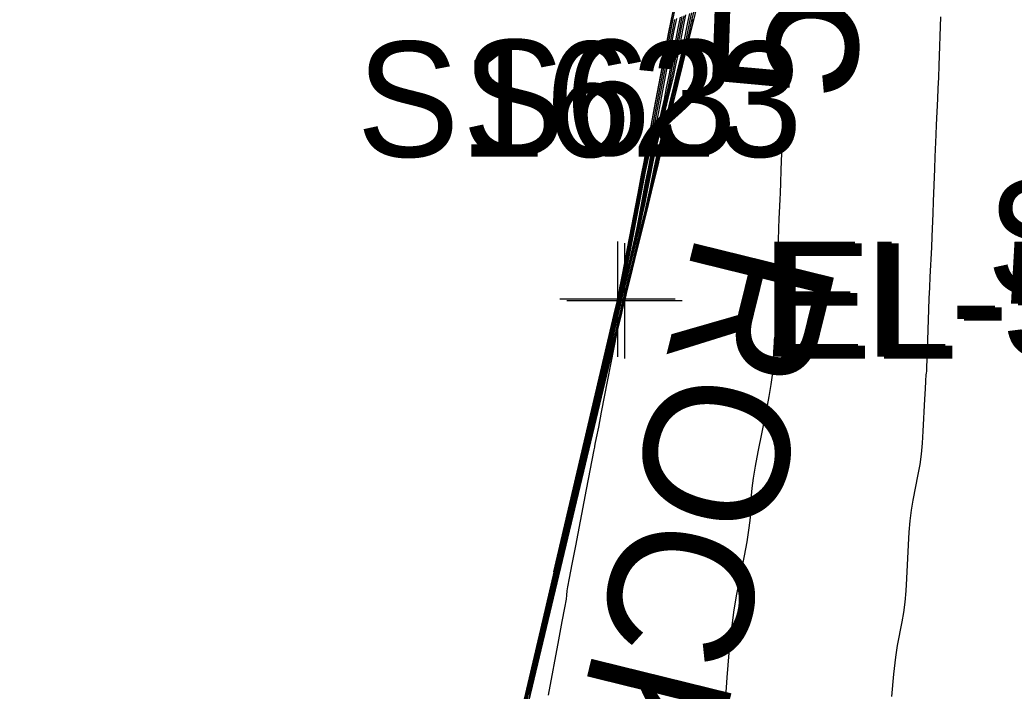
# Model space of a CAD drawing. Extents: x 1724534 to 1727318, y 657156 to 660047.
# Drawn here: x 1725433.66 to 1725468.13, y 659120.87 to 659144.17 of the extents above; entities that cross this region are included whole.
import ezdxf

# ---------------------------------------------------------------- set-up
doc = ezdxf.new("R2010")
doc.units = 0
for name, color, linetype in [('SURVEY - CONTOURS - Index with Text', 7, 'Continuous'), ('SURVEY - CONTOURS - Intermediate with optional Text', 7, 'Continuous'), ('SURVEY - DTM - Breaklines', 7, 'Continuous'), ('SURVEY - DTM - Breaklines - Points - Elevations', 7, 'Continuous'), ('SURVEY - DTM - Breaklines - Points - Locators', 7, 'Continuous'), ('SURVEY - DTM - Breaklines - Points - Numbers', 7, 'Continuous'), ('SURVEY - NON-TRANSPORTATION - Features', 7, 'Continuous'), ('SURVEY - NON-TRANSPORTATION - Features - Points - Elevations', 7, 'Continuous'), ('SURVEY - NON-TRANSPORTATION - Features - Points - Locators', 7, 'Continuous'), ('SURVEY - NON-TRANSPORTATION - Features - Points - Numbers', 7, 'Continuous'), ('SURVEY - NON-TRANSPORTATION - Features Text', 7, 'Continuous')]:
    doc.layers.add(name, color=color, linetype=linetype)

msp = doc.modelspace()

# ---------------------------------------------------------------- linework, layer by layer
at = {"layer": 'SURVEY - CONTOURS - Index with Text'}
for points in [[(1725460.113, 659140.867), (1725460.068, 659139.542), (1725460.049, 659138.964), (1725460.032, 659138.504), (1725460.019, 659138.161), (1725460.009, 659137.934), (1725459.987, 659137.486), (1725459.977, 659137.265), (1725459.964, 659136.936), (1725459.948, 659136.501), (1725459.929, 659135.959), (1725459.874, 659134.372), (1725459.856, 659133.851), (1725459.844, 659133.478), (1725459.836, 659133.253), (1725459.833, 659133.176), (1725459.833, 659133.17), (1725459.832, 659133.165), (1725459.831, 659133.158), (1725459.829, 659133.146), (1725459.826, 659133.132), (1725459.817, 659133.088), (1725459.813, 659133.048), (1725459.807, 659132.96), (1725459.799, 659132.824), (1725459.79, 659132.64), (1725459.761, 659132.086), (1725459.738, 659131.838), (1725459.692, 659131.507), (1725459.623, 659131.095), (1725459.529, 659130.6), (1725459.249, 659129.173), (1725459.156, 659128.677), (1725459.087, 659128.259), (1725459.041, 659127.918), (1725459.019, 659127.655), (1725458.992, 659127.057), (1725458.971, 659126.796), (1725458.926, 659126.461), (1725458.859, 659126.052), (1725458.77, 659125.569), (1725458.5, 659124.183), (1725458.403, 659123.616), (1725458.316, 659122.954), (1725458.239, 659122.198), (1725458.172, 659121.348), (1725458.005, 659118.953)], [(1725436.739, 659062.97), (1725442.803, 659085.689), (1725443.218, 659087.406), (1725444.067, 659090.895), (1725444.533, 659092.814), (1725445.251, 659095.766), (1725445.721, 659097.707), (1725446.434, 659100.638), (1725446.909, 659102.599), (1725448.47, 659109.011), (1725448.782, 659110.316), (1725449.09, 659111.611), (1725449.912, 659115.124), (1725450.242, 659116.515), (1725451.057, 659119.996), (1725451.395, 659121.416), (1725452.203, 659124.868), (1725452.547, 659126.317), (1725453.349, 659129.74), (1725453.7, 659131.216), (1725454.462, 659134.477), (1725454.487, 659134.598), (1725454.567, 659134.927)], [(1725453.874, 659131.58), (1725453.613, 659130.482), (1725453.5, 659130.01), (1725453.405, 659129.609), (1725453.327, 659129.279), (1725453.266, 659129.019), (1725453.127, 659128.423), (1725453.066, 659128.165), (1725452.988, 659127.835), (1725452.893, 659127.435), (1725452.781, 659126.964), (1725452.459, 659125.615), (1725452.347, 659125.144), (1725452.252, 659124.743), (1725452.174, 659124.413), (1725452.113, 659124.152), (1725451.972, 659123.552), (1725451.911, 659123.291), (1725451.833, 659122.962), (1725451.738, 659122.562), (1725451.306, 659120.748)]]:
    msp.add_lwpolyline(points, dxfattribs=at)
at = {"layer": 'SURVEY - CONTOURS - Intermediate with optional Text'}
for points in [[(1725445.903, 659098.605), (1725448.683, 659110.025), (1725452.148, 659124.837), (1725453.333, 659129.891), (1725454.406, 659134.48), (1725454.435, 659134.63), (1725454.474, 659134.797), (1725454.522, 659134.99), (1725454.553, 659135.136), (1725454.697, 659135.872), (1725455.261, 659138.82), (1725455.346, 659139.26), (1725455.404, 659139.551), (1725455.434, 659139.692), (1725455.478, 659139.871), (1725455.508, 659140.013), (1725455.566, 659140.306), (1725455.652, 659140.749), (1725455.766, 659141.343), (1725456.219, 659143.72), (1725456.304, 659144.162), (1725456.361, 659144.451)], [(1725456.946, 659144.415), (1725456.876, 659144.113), (1725456.836, 659143.926), (1725456.771, 659143.581), (1725456.731, 659143.393), (1725456.66, 659143.087), (1725456.559, 659142.663), (1725456.427, 659142.121), (1725456.035, 659140.52), (1725455.904, 659139.979), (1725455.803, 659139.559), (1725455.734, 659139.259), (1725455.695, 659139.079), (1725455.634, 659138.76), (1725455.596, 659138.579), (1725455.525, 659138.275), (1725455.289, 659137.301), (1725454.889, 659135.674), (1725454.758, 659135.14), (1725454.664, 659134.757), (1725454.607, 659134.526), (1725454.588, 659134.445), (1725454.586, 659134.433), (1725454.584, 659134.427), (1725454.582, 659134.417), (1725454.579, 659134.403), (1725454.575, 659134.387), (1725454.563, 659134.337), (1725454.556, 659134.307), (1725454.502, 659134.078), (1725454.433, 659133.781), (1725454.392, 659133.607), (1725454.32, 659133.305), (1725454.218, 659132.877), (1725454.086, 659132.322), (1725453.693, 659130.673), (1725453.561, 659130.118), (1725453.459, 659129.69), (1725453.387, 659129.388), (1725453.346, 659129.214), (1725453.277, 659128.918), (1725453.236, 659128.744), (1725453.062, 659128.014), (1725452.93, 659127.459), (1725452.537, 659125.809), (1725452.303, 659124.826), (1725452.231, 659124.525), (1725452.19, 659124.35), (1725452.121, 659124.055), (1725452.08, 659123.881), (1725452.008, 659123.58), (1725451.907, 659123.151), (1725451.774, 659122.596), (1725451.381, 659120.946), (1725451.248, 659120.39)], [(1725457.01, 659144.441), (1725456.942, 659144.152), (1725456.909, 659144.006), (1725456.871, 659143.805), (1725456.839, 659143.657), (1725456.77, 659143.365), (1725456.664, 659142.928), (1725456.522, 659142.346), (1725456.095, 659140.603), (1725455.954, 659140.022), (1725455.781, 659139.303), (1725455.75, 659139.164), (1725455.717, 659138.99), (1725455.685, 659138.85), (1725455.617, 659138.56), (1725455.51, 659138.121), (1725455.366, 659137.532), (1725454.931, 659135.762), (1725454.788, 659135.181), (1725454.686, 659134.766), (1725454.625, 659134.515), (1725454.603, 659134.424), (1725454.602, 659134.419), (1725454.6, 659134.41), (1725454.596, 659134.397), (1725454.592, 659134.379), (1725454.573, 659134.3), (1725454.566, 659134.267), (1725454.556, 659134.224), (1725454.544, 659134.173), (1725454.509, 659134.024), (1725454.409, 659133.604), (1725454.304, 659133.162), (1725454.161, 659132.565), (1725453.733, 659130.768), (1725453.591, 659130.172), (1725453.418, 659129.443), (1725453.386, 659129.311), (1725453.352, 659129.166), (1725453.321, 659129.033), (1725453.253, 659128.746), (1725453.005, 659127.706), (1725452.576, 659125.907), (1725452.433, 659125.309), (1725452.328, 659124.867), (1725452.26, 659124.581), (1725452.196, 659124.307), (1725452.164, 659124.176), (1725452.096, 659123.889), (1725451.991, 659123.446), (1725451.848, 659122.848), (1725451.276, 659120.447)], [(1725456.881, 659144.39), (1725456.81, 659144.074), (1725456.763, 659143.846), (1725456.67, 659143.357), (1725456.623, 659143.128), (1725456.551, 659142.809), (1725456.454, 659142.398), (1725456.332, 659141.896), (1725455.975, 659140.437), (1725455.854, 659139.936), (1725455.757, 659139.529), (1725455.686, 659139.215), (1725455.641, 659138.994), (1725455.552, 659138.53), (1725455.506, 659138.308), (1725455.434, 659137.991), (1725455.336, 659137.578), (1725455.212, 659137.07), (1725454.848, 659135.587), (1725454.728, 659135.099), (1725454.642, 659134.749), (1725454.59, 659134.536), (1725454.572, 659134.46), (1725454.568, 659134.442), (1725454.567, 659134.434), (1725454.564, 659134.423), (1725454.561, 659134.41), (1725454.558, 659134.394), (1725454.547, 659134.349), (1725454.538, 659134.313), (1725454.521, 659134.24), (1725454.496, 659134.13), (1725454.461, 659133.982), (1725454.357, 659133.538), (1725454.306, 659133.322), (1725454.232, 659133.007), (1725453.653, 659130.577), (1725453.53, 659130.064), (1725453.357, 659129.333), (1725453.306, 659129.117), (1725453.202, 659128.671), (1725453.151, 659128.454), (1725453.076, 659128.139), (1725452.978, 659127.725), (1725452.856, 659127.212), (1725452.498, 659125.712), (1725452.376, 659125.199), (1725452.277, 659124.785), (1725452.202, 659124.469), (1725452.151, 659124.251), (1725452.047, 659123.803), (1725451.996, 659123.586), (1725451.921, 659123.271), (1725451.822, 659122.857), (1725451.7, 659122.344), (1725451.343, 659120.847)], [(1725452.171, 659125.005), (1725454.3, 659134.108), (1725454.364, 659134.378), (1725454.385, 659134.469), (1725454.385, 659134.47), (1725454.386, 659134.475), (1725454.388, 659134.486), (1725454.392, 659134.505), (1725454.397, 659134.531), (1725454.412, 659134.611), (1725454.418, 659134.64), (1725454.423, 659134.666), (1725454.428, 659134.689), (1725454.433, 659134.709), (1725454.445, 659134.759), (1725454.466, 659134.865), (1725454.52, 659135.146), (1725454.608, 659135.601), (1725454.728, 659136.232), (1725455.093, 659138.146), (1725455.214, 659138.776), (1725455.301, 659139.23), (1725455.354, 659139.508), (1725455.374, 659139.609), (1725455.383, 659139.646), (1725455.403, 659139.748), (1725455.457, 659140.028), (1725455.544, 659140.485), (1725455.665, 659141.119), (1725456.032, 659143.047), (1725456.153, 659143.681), (1725456.24, 659144.136), (1725456.293, 659144.413)], [(1725451.043, 659120.054), (1725451.32, 659121.228), (1725452.187, 659124.934), (1725452.471, 659126.138), (1725453.332, 659129.814), (1725453.622, 659131.045), (1725454.423, 659134.474), (1725454.452, 659134.619), (1725454.598, 659135.221), (1725454.64, 659135.407), (1725454.703, 659135.715), (1725454.787, 659136.143), (1725455.308, 659138.864), (1725455.392, 659139.29), (1725455.454, 659139.593), (1725455.494, 659139.775), (1725455.573, 659140.096), (1725455.613, 659140.278), (1725455.676, 659140.584), (1725455.76, 659141.014), (1725456.284, 659143.76), (1725456.368, 659144.187)], [(1725451.051, 659119.793), (1725451.742, 659122.702), (1725452.201, 659124.66), (1725452.896, 659127.585), (1725453.351, 659129.528), (1725454.05, 659132.468), (1725454.514, 659134.455), (1725454.524, 659134.506), (1725454.723, 659135.323), (1725454.982, 659136.376), (1725455.075, 659136.764), (1725455.16, 659137.137), (1725455.236, 659137.496), (1725455.305, 659137.841), (1725455.476, 659138.74), (1725455.545, 659139.083), (1725455.62, 659139.439), (1725455.704, 659139.808), (1725455.795, 659140.189), (1725456.048, 659141.221), (1725456.139, 659141.603), (1725456.223, 659141.974), (1725456.299, 659142.335), (1725456.369, 659142.686), (1725456.544, 659143.606), (1725456.613, 659143.956), (1725456.689, 659144.314)], [(1725451.075, 659119.835), (1725451.827, 659122.997), (1725452.226, 659124.702), (1725452.981, 659127.875), (1725453.378, 659129.568), (1725454.135, 659132.753), (1725454.534, 659134.46), (1725454.556, 659134.557), (1725455.059, 659136.607), (1725455.162, 659137.035), (1725455.251, 659137.422), (1725455.326, 659137.767), (1725455.387, 659138.07), (1725455.531, 659138.825), (1725455.592, 659139.127), (1725455.666, 659139.469), (1725455.754, 659139.851), (1725455.855, 659140.271), (1725456.142, 659141.446), (1725456.244, 659141.868), (1725456.332, 659142.252), (1725456.407, 659142.6), (1725456.469, 659142.91), (1725456.617, 659143.686), (1725456.679, 659143.995), (1725456.753, 659144.339)], [(1725451.081, 659120.153), (1725451.307, 659121.107), (1725452.226, 659125.031), (1725452.459, 659126.013), (1725453.372, 659129.909), (1725453.611, 659130.918), (1725454.441, 659134.467), (1725454.469, 659134.609), (1725454.675, 659135.452), (1725454.727, 659135.679), (1725454.794, 659135.999), (1725454.877, 659136.413), (1725455.355, 659138.908), (1725455.438, 659139.32), (1725455.504, 659139.636), (1725455.554, 659139.858), (1725455.668, 659140.321), (1725455.718, 659140.543), (1725455.785, 659140.862), (1725455.868, 659141.278), (1725456.35, 659143.799), (1725456.432, 659144.212)], [(1725451.085, 659120.053), (1725451.482, 659121.725), (1725452.232, 659124.923), (1725452.635, 659126.621), (1725453.379, 659129.794), (1725453.788, 659131.515), (1725454.479, 659134.469), (1725454.492, 659134.536), (1725454.64, 659135.148), (1725454.829, 659135.914), (1725454.901, 659136.221), (1725454.977, 659136.568), (1725455.057, 659136.955), (1725455.14, 659137.381), (1725455.367, 659138.57), (1725455.45, 659138.996), (1725455.529, 659139.38), (1725455.604, 659139.722), (1725455.675, 659140.023), (1725455.858, 659140.771), (1725455.929, 659141.073), (1725456.004, 659141.418), (1725456.084, 659141.807), (1725456.168, 659142.238), (1725456.398, 659143.447), (1725456.482, 659143.877), (1725456.561, 659144.263)], [(1725451.112, 659120.109), (1725451.57, 659122.034), (1725452.261, 659124.978), (1725452.723, 659126.924), (1725453.409, 659129.848), (1725453.877, 659131.813), (1725454.497, 659134.462), (1725454.508, 659134.521), (1725454.682, 659135.235), (1725454.905, 659136.145), (1725454.988, 659136.493), (1725455.068, 659136.853), (1725455.147, 659137.225), (1725455.222, 659137.611), (1725455.422, 659138.655), (1725455.497, 659139.04), (1725455.575, 659139.41), (1725455.654, 659139.765), (1725455.735, 659140.106), (1725455.953, 659140.996), (1725456.034, 659141.338), (1725456.113, 659141.696), (1725456.191, 659142.071), (1725456.268, 659142.462), (1725456.471, 659143.527), (1725456.547, 659143.917), (1725456.625, 659144.289)], [(1725457.007, 659144.191), (1725456.983, 659144.085), (1725456.972, 659144.028), (1725456.947, 659143.921), (1725456.879, 659143.643), (1725456.769, 659143.193), (1725456.617, 659142.571), (1725456.155, 659140.685), (1725456.004, 659140.065), (1725455.894, 659139.619), (1725455.828, 659139.347), (1725455.805, 659139.249), (1725455.799, 659139.22), (1725455.775, 659139.12), (1725455.708, 659138.844), (1725455.597, 659138.392), (1725455.442, 659137.763), (1725454.972, 659135.85), (1725454.818, 659135.222), (1725454.708, 659134.774), (1725454.642, 659134.505), (1725454.62, 659134.415), (1725454.62, 659134.415), (1725454.619, 659134.412), (1725454.617, 659134.404), (1725454.614, 659134.39), (1725454.609, 659134.371), (1725454.596, 659134.313), (1725454.591, 659134.294), (1725454.588, 659134.28), (1725454.586, 659134.272), (1725454.585, 659134.269), (1725454.585, 659134.267), (1725454.58, 659134.25), (1725454.568, 659134.197), (1725454.547, 659134.109), (1725454.518, 659133.987), (1725454.362, 659133.334), (1725453.817, 659130.558), (1725453.715, 659130.037), (1725453.642, 659129.663), (1725453.598, 659129.436), (1725453.583, 659129.356), (1725453.582, 659129.339), (1725453.564, 659129.243), (1725453.297, 659127.866), (1725452.918, 659125.918), (1725452.793, 659125.272), (1725452.703, 659124.795), (1725452.647, 659124.486), (1725452.626, 659124.347), (1725452.616, 659124.201), (1725452.595, 659124.063), (1725452.542, 659123.759), (1725452.455, 659123.288), (1725452.335, 659122.651), (1725451.97, 659120.73)], [(1725465.579, 659144.269), (1725465.523, 659142.586), (1725465.507, 659142.169), (1725465.491, 659141.784), (1725465.474, 659141.429), (1725465.43, 659140.523), (1725465.414, 659140.173), (1725465.383, 659139.411), (1725465.369, 659138.998), (1725465.331, 659137.869), (1725465.316, 659137.451), (1725465.283, 659136.649), (1725465.265, 659136.265), (1725465.215, 659135.255), (1725465.196, 659134.876), (1725465.18, 659134.495), (1725465.164, 659134.113), (1725465.115, 659132.706), (1725465.104, 659132.369), (1725465.095, 659132.127), (1725465.09, 659131.98), (1725465.087, 659131.908), (1725465.086, 659131.901), (1725465.085, 659131.893), (1725465.083, 659131.883), (1725465.077, 659131.855), (1725465.063, 659131.631), (1725465.049, 659131.366), (1725465.03, 659131), (1725464.973, 659129.888), (1725464.946, 659129.482), (1725464.908, 659129.096), (1725464.859, 659128.732), (1725464.799, 659128.389), (1725464.625, 659127.502), (1725464.565, 659127.156), (1725464.517, 659126.782), (1725464.48, 659126.382), (1725464.455, 659125.953), (1725464.402, 659124.775), (1725464.377, 659124.35), (1725464.342, 659123.958), (1725464.297, 659123.599), (1725464.242, 659123.273), (1725464.081, 659122.449), (1725464.019, 659122.046), (1725463.954, 659121.458), (1725463.886, 659120.683)]]:
    msp.add_lwpolyline(points, dxfattribs=at)
at = {"layer": 'SURVEY - DTM - Breaklines'}
msp.add_lwpolyline([(1725548.52, 659521.481), (1725540.965, 659497.216), (1725536.847, 659481.64), (1725536.065, 659476.4), (1725532.186, 659451.331), (1725527.526, 659426.779), (1725520.287, 659402.807), (1725512.005, 659379.174), (1725506.044, 659356.068), (1725503.268, 659330.772), (1725496.158, 659306.737), (1725491.301, 659280.213), (1725484.669, 659256.065), (1725478.26, 659232.056), (1725472.366, 659207.66), (1725466.542, 659183.359), (1725459.12, 659159.228), (1725454.379, 659134.473), (1725448.668, 659109.979), (1725442.764, 659085.69), (1725436.263, 659061.294), (1725431.444, 659036.269), (1725428.274, 659013.717), (1725429.417, 659007.151)], dxfattribs=at)
at = {"layer": 'SURVEY - DTM - Breaklines - Points - Locators'}
for p, q in [((1725454.379, 659136.473), (1725454.379, 659132.473)), ((1725456.379, 659134.473), (1725452.379, 659134.473))]:
    msp.add_line(p, q, dxfattribs=at)
at = {"layer": 'SURVEY - NON-TRANSPORTATION - Features'}
msp.add_lwpolyline([(1725429.417, 659007.151), (1725429.417, 659007.151), (1725428.421, 659013.689), (1725431.524, 659036.252), (1725436.426, 659061.257), (1725442.928, 659085.652), (1725448.785, 659109.952), (1725454.62, 659134.415), (1725460.644, 659158.853), (1725466.906, 659183.267), (1725472.478, 659207.631), (1725478.626, 659231.962), (1725484.871, 659256.014)], dxfattribs=at)
at = {"layer": 'SURVEY - NON-TRANSPORTATION - Features - Points - Locators'}
for p, q in [((1725454.62, 659136.415), (1725454.62, 659132.415)), ((1725456.62, 659134.415), (1725452.62, 659134.415))]:
    msp.add_line(p, q, dxfattribs=at)

# ---------------------------------------------------------------- texts
at = {"layer": 'SURVEY - CONTOURS - Index with Text'}
msp.add_text('550', height=5, rotation=88.0407, dxfattribs=at).set_placement((1725462.642, 659141.334))
at = {"layer": 'SURVEY - DTM - Breaklines - Points - Elevations'}
msp.add_text('EL-564.35', height=4, dxfattribs=at).set_placement((1725459.379, 659132.473))
at = {"layer": 'SURVEY - DTM - Breaklines - Points - Numbers'}
for s, p in [('S63', (1725448.995, 659139.473)), ('S116', (1725467.178, 659134.616))]:
    msp.add_text(s, height=4, dxfattribs=at).set_placement(p)
at = {"layer": 'SURVEY - NON-TRANSPORTATION - Features - Points - Elevations'}
msp.add_text('EL-550.99', height=4, dxfattribs=at).set_placement((1725459.62, 659132.415))
at = {"layer": 'SURVEY - NON-TRANSPORTATION - Features - Points - Numbers'}
msp.add_text('S1623', height=4, dxfattribs=at).set_placement((1725445.332, 659139.415))
at = {"layer": 'SURVEY - NON-TRANSPORTATION - Features Text'}
msp.add_text('ROCK FACE', height=5, rotation=256.1526, dxfattribs=at).set_placement((1725457.161, 659136.948))

doc.saveas('drawing.dxf')
